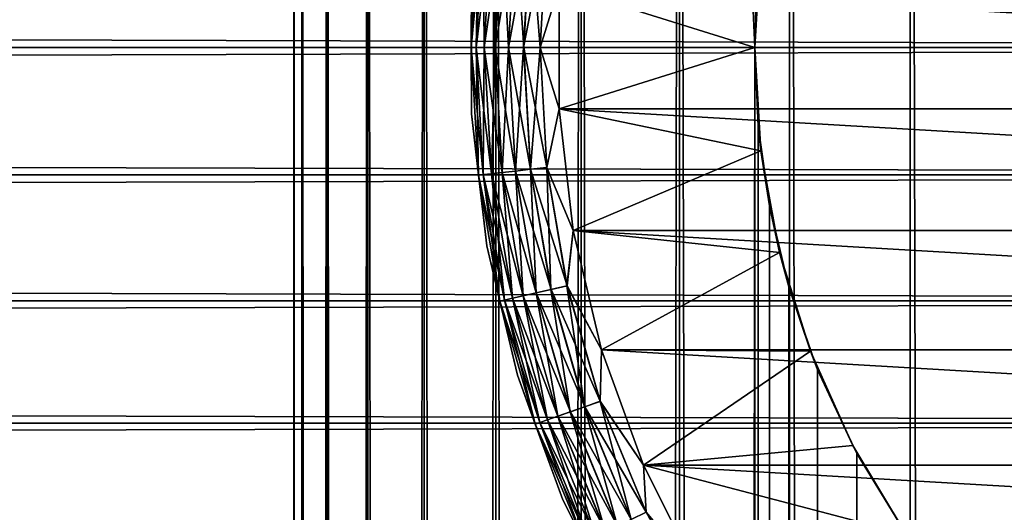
# Model space of a CAD drawing. Extents: x -265 to 265, y 0 to 607.
# Tile 274 of 296: x 231.88 to 243.09, y 574.71 to 580.32. Entities that reach past the tile are written whole.
import ezdxf

# ---------------------------------------------------------------- set-up
doc = ezdxf.new("R2010")
doc.units = 0
doc.header["$LTSCALE"] = 26.699852
for name, color, linetype in [('101', 7, 'CONTINUOUS'), ('3', 7, 'CONTINUOUS'), ('4', 7, 'CONTINUOUS'), ('79', 7, 'CONTINUOUS'), ('80', 7, 'CONTINUOUS'), ('85', 7, 'CONTINUOUS'), ('89', 7, 'CONTINUOUS'), ('90', 7, 'CONTINUOUS'), ('93', 7, 'CONTINUOUS'), ('97', 7, 'CONTINUOUS')]:
    doc.layers.add(name, color=color, linetype=linetype)

msp = doc.modelspace()

# ---------------------------------------------------------------- linework, layer by layer
at = {"layer": '101', "color": 7, "linetype": 'CONTINUOUS'}
for points in [[(237.022, 580.756, -26), (237.019, 580, -25.806), (237.101, 581.453, -25.806), (237.022, 580.756, -26)], [(237.019, 580, -25.806), (237.157, 581.447, -25.618), (237.101, 581.453, -25.806), (237.019, 580, -25.806)], [(237.076, 580, -25.618), (237.157, 581.447, -25.618), (237.019, 580, -25.806), (237.076, 580, -25.618)], [(237.076, 580, -25.618), (237.249, 581.437, -25.445), (237.157, 581.447, -25.618), (237.076, 580, -25.618)], [(237.168, 580, -25.445), (237.249, 581.437, -25.445), (237.076, 580, -25.618), (237.168, 580, -25.445)], [(237.168, 580, -25.445), (237.372, 581.423, -25.293), (237.249, 581.437, -25.445), (237.168, 580, -25.445)], [(237.292, 580, -25.293), (237.372, 581.423, -25.293), (237.168, 580, -25.445), (237.292, 580, -25.293)], [(237.292, 580, -25.293), (237.523, 581.406, -25.169), (237.372, 581.423, -25.293), (237.292, 580, -25.293)], [(237.444, 580, -25.169), (237.523, 581.406, -25.169), (237.292, 580, -25.293), (237.444, 580, -25.169)], [(237.444, 580, -25.169), (237.695, 581.386, -25.076), (237.523, 581.406, -25.169), (237.444, 580, -25.169)], [(237.617, 580, -25.076), (237.695, 581.386, -25.076), (237.444, 580, -25.169), (237.617, 580, -25.076)], [(237.617, 580, -25.076), (237.882, 581.365, -25.019), (237.695, 581.386, -25.076), (237.617, 580, -25.076)], [(237.805, 580, -25.019), (237.882, 581.365, -25.019), (237.617, 580, -25.076), (237.805, 580, -25.019)], [(237.805, 580, -25.019), (238.02, 580.698, -25), (237.882, 581.365, -25.019), (237.805, 580, -25.019)], [(237.022, 580.756, -26), (237.022, 579.244, -26), (237.019, 580, -25.806), (237.022, 580.756, -26)], [(238.02, 579.302, -25), (238.02, 580.698, -25), (237.805, 580, -25.019), (238.02, 579.302, -25)], [(237.022, 579.244, -26), (237.101, 578.547, -25.806), (237.019, 580, -25.806), (237.022, 579.244, -26)], [(237.101, 578.547, -25.806), (237.076, 580, -25.618), (237.019, 580, -25.806), (237.101, 578.547, -25.806)], [(237.157, 578.553, -25.618), (237.168, 580, -25.445), (237.076, 580, -25.618), (237.157, 578.553, -25.618)], [(237.157, 578.553, -25.618), (237.076, 580, -25.618), (237.101, 578.547, -25.806), (237.157, 578.553, -25.618)], [(237.249, 578.563, -25.445), (237.168, 580, -25.445), (237.157, 578.553, -25.618), (237.249, 578.563, -25.445)], [(237.249, 578.563, -25.445), (237.292, 580, -25.293), (237.168, 580, -25.445), (237.249, 578.563, -25.445)], [(237.372, 578.577, -25.293), (237.292, 580, -25.293), (237.249, 578.563, -25.445), (237.372, 578.577, -25.293)], [(237.372, 578.577, -25.293), (237.444, 580, -25.169), (237.292, 580, -25.293), (237.372, 578.577, -25.293)], [(237.523, 578.594, -25.169), (237.444, 580, -25.169), (237.372, 578.577, -25.293), (237.523, 578.594, -25.169)], [(237.523, 578.594, -25.169), (237.617, 580, -25.076), (237.444, 580, -25.169), (237.523, 578.594, -25.169)], [(237.695, 578.614, -25.076), (237.617, 580, -25.076), (237.523, 578.594, -25.169), (237.695, 578.614, -25.076)], [(237.695, 578.614, -25.076), (237.805, 580, -25.019), (237.617, 580, -25.076), (237.695, 578.614, -25.076)], [(237.882, 578.635, -25.019), (237.805, 580, -25.019), (237.695, 578.614, -25.076), (237.882, 578.635, -25.019)], [(237.882, 578.635, -25.019), (238.02, 579.302, -25), (237.805, 580, -25.019), (237.882, 578.635, -25.019)], [(237.022, 579.244, -26), (237.197, 577.743, -26), (237.101, 578.547, -25.806), (237.022, 579.244, -26)], [(238.182, 577.916, -25), (238.02, 579.302, -25), (237.882, 578.635, -25.019), (238.182, 577.916, -25)], [(237.344, 577.111, -25.806), (237.157, 578.553, -25.618), (237.101, 578.547, -25.806), (237.344, 577.111, -25.806)], [(237.4, 577.124, -25.618), (237.249, 578.563, -25.445), (237.157, 578.553, -25.618), (237.4, 577.124, -25.618)], [(237.4, 577.124, -25.618), (237.157, 578.553, -25.618), (237.344, 577.111, -25.806), (237.4, 577.124, -25.618)], [(237.49, 577.145, -25.445), (237.372, 578.577, -25.293), (237.249, 578.563, -25.445), (237.49, 577.145, -25.445)], [(237.49, 577.145, -25.445), (237.249, 578.563, -25.445), (237.4, 577.124, -25.618), (237.49, 577.145, -25.445)], [(237.611, 577.172, -25.293), (237.523, 578.594, -25.169), (237.372, 578.577, -25.293), (237.611, 577.172, -25.293)], [(237.611, 577.172, -25.293), (237.372, 578.577, -25.293), (237.49, 577.145, -25.445), (237.611, 577.172, -25.293)], [(237.759, 577.206, -25.169), (237.695, 578.614, -25.076), (237.523, 578.594, -25.169), (237.759, 577.206, -25.169)], [(237.759, 577.206, -25.169), (237.523, 578.594, -25.169), (237.611, 577.172, -25.293), (237.759, 577.206, -25.169)], [(237.928, 577.245, -25.076), (237.882, 578.635, -25.019), (237.695, 578.614, -25.076), (237.928, 577.245, -25.076)], [(237.928, 577.245, -25.076), (237.695, 578.614, -25.076), (237.759, 577.206, -25.169), (237.928, 577.245, -25.076)], [(238.111, 577.286, -25.019), (238.182, 577.916, -25), (237.882, 578.635, -25.019), (238.111, 577.286, -25.019)], [(238.111, 577.286, -25.019), (237.882, 578.635, -25.019), (237.928, 577.245, -25.076), (238.111, 577.286, -25.019)], [(237.197, 577.743, -26), (237.344, 577.111, -25.806), (237.101, 578.547, -25.806), (237.197, 577.743, -26)], [(238.504, 576.558, -25), (238.182, 577.916, -25), (238.111, 577.286, -25.019), (238.504, 576.558, -25)], [(237.197, 577.743, -26), (237.546, 576.272, -26), (237.344, 577.111, -25.806), (237.197, 577.743, -26)], [(238.006, 575.803, -25.293), (237.759, 577.206, -25.169), (237.611, 577.172, -25.293), (238.006, 575.803, -25.293)], [(238.149, 575.853, -25.169), (237.928, 577.245, -25.076), (237.759, 577.206, -25.169), (238.149, 575.853, -25.169)], [(238.149, 575.853, -25.169), (237.759, 577.206, -25.169), (238.006, 575.803, -25.293), (238.149, 575.853, -25.169)], [(238.312, 575.91, -25.076), (238.111, 577.286, -25.019), (237.928, 577.245, -25.076), (238.312, 575.91, -25.076)], [(238.312, 575.91, -25.076), (237.928, 577.245, -25.076), (238.149, 575.853, -25.169), (238.312, 575.91, -25.076)], [(238.489, 575.972, -25.019), (238.504, 576.558, -25), (238.111, 577.286, -25.019), (238.489, 575.972, -25.019)], [(238.489, 575.972, -25.019), (238.111, 577.286, -25.019), (238.312, 575.91, -25.076), (238.489, 575.972, -25.019)], [(237.747, 575.713, -25.806), (237.4, 577.124, -25.618), (237.344, 577.111, -25.806), (237.747, 575.713, -25.806)], [(237.546, 576.272, -26), (237.747, 575.713, -25.806), (237.344, 577.111, -25.806), (237.546, 576.272, -26)], [(237.801, 575.731, -25.618), (237.49, 577.145, -25.445), (237.4, 577.124, -25.618), (237.801, 575.731, -25.618)], [(237.801, 575.731, -25.618), (237.4, 577.124, -25.618), (237.747, 575.713, -25.806), (237.801, 575.731, -25.618)], [(237.888, 575.762, -25.445), (237.611, 577.172, -25.293), (237.49, 577.145, -25.445), (237.888, 575.762, -25.445)], [(237.888, 575.762, -25.445), (237.49, 577.145, -25.445), (237.801, 575.731, -25.618), (237.888, 575.762, -25.445)], [(238.006, 575.803, -25.293), (237.611, 577.172, -25.293), (237.888, 575.762, -25.445), (238.006, 575.803, -25.293)], [(238.981, 575.247, -25), (238.504, 576.558, -25), (238.489, 575.972, -25.019), (238.981, 575.247, -25)], [(237.546, 576.272, -26), (238.063, 574.851, -26), (237.747, 575.713, -25.806), (237.546, 576.272, -26)], [(238.843, 574.627, -25.076), (238.489, 575.972, -25.019), (238.312, 575.91, -25.076), (238.843, 574.627, -25.076)], [(239.013, 574.709, -25.019), (238.981, 575.247, -25), (238.489, 575.972, -25.019), (239.013, 574.709, -25.019)], [(239.013, 574.709, -25.019), (238.489, 575.972, -25.019), (238.843, 574.627, -25.076), (239.013, 574.709, -25.019)], [(238.688, 574.552, -25.169), (238.312, 575.91, -25.076), (238.149, 575.853, -25.169), (238.688, 574.552, -25.169)], [(238.843, 574.627, -25.076), (238.312, 575.91, -25.076), (238.688, 574.552, -25.169), (238.843, 574.627, -25.076)], [(238.356, 574.392, -25.618), (237.888, 575.762, -25.445), (237.801, 575.731, -25.618), (238.356, 574.392, -25.618)], [(238.439, 574.432, -25.445), (238.006, 575.803, -25.293), (237.888, 575.762, -25.445), (238.439, 574.432, -25.445)], [(238.439, 574.432, -25.445), (237.888, 575.762, -25.445), (238.356, 574.392, -25.618), (238.439, 574.432, -25.445)], [(238.551, 574.486, -25.293), (238.149, 575.853, -25.169), (238.006, 575.803, -25.293), (238.551, 574.486, -25.293)], [(238.551, 574.486, -25.293), (238.006, 575.803, -25.293), (238.439, 574.432, -25.445), (238.551, 574.486, -25.293)], [(238.688, 574.552, -25.169), (238.149, 575.853, -25.169), (238.551, 574.486, -25.293), (238.688, 574.552, -25.169)], [(238.305, 574.368, -25.806), (237.801, 575.731, -25.618), (237.747, 575.713, -25.806), (238.305, 574.368, -25.806)], [(238.063, 574.851, -26), (238.305, 574.368, -25.806), (237.747, 575.713, -25.806), (238.063, 574.851, -26)], [(238.356, 574.392, -25.618), (237.801, 575.731, -25.618), (238.305, 574.368, -25.806), (238.356, 574.392, -25.618)], [(239.608, 574, -25), (238.981, 575.247, -25), (239.013, 574.709, -25.019), (239.608, 574, -25)], [(238.063, 574.851, -26), (238.742, 573.5, -26), (238.305, 574.368, -25.806), (238.063, 574.851, -26)]]:
    msp.add_3dface(points, dxfattribs=at)
at = {"layer": '3', "color": 7, "linetype": 'CONTINUOUS'}
for points in [[(-263, 581.451, 39.915), (-263, 580, 40), (263, 581.451, 39.915), (-263, 581.451, 39.915)], [(263, 581.451, 39.915), (-263, 580, 40), (263, 580, 40), (263, 581.451, 39.915)], [(-263, 580, 15), (-263, 581.451, 15.085), (263, 580, 15), (-263, 580, 15)], [(263, 580, 15), (-263, 581.451, 15.085), (263, 581.451, 15.085), (263, 580, 15)]]:
    msp.add_3dface(points, dxfattribs=at)
at = {"layer": '4', "color": 7, "linetype": 'CONTINUOUS'}
for points in [[(263, 580, 40), (-263, 580, 40), (-263, 578.549, 39.915), (263, 580, 40)], [(-263, 580, 15), (263, 580, 15), (263, 578.549, 15.085), (-263, 580, 15)], [(-263, 578.549, 15.085), (-263, 580, 15), (263, 578.549, 15.085), (-263, 578.549, 15.085)], [(263, 580, 40), (-263, 578.549, 39.915), (263, 578.549, 39.915), (263, 580, 40)], [(-263, 577.117, 15.337), (-263, 578.549, 15.085), (263, 577.117, 15.337), (-263, 577.117, 15.337)], [(263, 577.117, 15.337), (-263, 578.549, 15.085), (263, 578.549, 15.085), (263, 577.117, 15.337)], [(-263, 578.549, 39.915), (-263, 577.117, 39.663), (263, 578.549, 39.915), (-263, 578.549, 39.915)], [(263, 578.549, 39.915), (-263, 577.117, 39.663), (263, 577.117, 39.663), (263, 578.549, 39.915)], [(-263, 575.725, 15.754), (-263, 577.117, 15.337), (263, 575.725, 15.754), (-263, 575.725, 15.754)], [(263, 575.725, 15.754), (-263, 577.117, 15.337), (263, 577.117, 15.337), (263, 575.725, 15.754)], [(-263, 577.117, 39.663), (-263, 575.725, 39.246), (263, 577.117, 39.663), (-263, 577.117, 39.663)], [(263, 577.117, 39.663), (-263, 575.725, 39.246), (263, 575.725, 39.246), (263, 577.117, 39.663)], [(-263, 574.39, 16.33), (-263, 575.725, 15.754), (263, 574.39, 16.33), (-263, 574.39, 16.33)], [(263, 574.39, 16.33), (-263, 575.725, 15.754), (263, 575.725, 15.754), (263, 574.39, 16.33)], [(-263, 575.725, 39.246), (-263, 574.39, 38.67), (263, 575.725, 39.246), (-263, 575.725, 39.246)], [(263, 575.725, 39.246), (-263, 574.39, 38.67), (263, 574.39, 38.67), (263, 575.725, 39.246)]]:
    msp.add_3dface(points, dxfattribs=at)
at = {"layer": '79', "color": 7, "linetype": 'CONTINUOUS'}
for points in [[(235, 1), (235.094, 1, 1.679), (235, 599), (235, 1)], [(235, 599), (235.094, 1, 1.679), (235.094, 599, 1.679), (235, 599)], [(235.094, 1, 1.679), (235.376, 1, 3.338), (235.094, 599, 1.679), (235.094, 1, 1.679)], [(235.094, 599, 1.679), (235.376, 1, 3.338), (235.376, 599, 3.338), (235.094, 599, 1.679)], [(235.376, 1, 3.338), (235.842, 1, 4.954), (235.376, 599, 3.338), (235.376, 1, 3.338)], [(235.376, 599, 3.338), (235.842, 1, 4.954), (235.842, 599, 4.954), (235.376, 599, 3.338)], [(235.842, 1, 4.954), (236.485, 1, 6.508), (235.842, 599, 4.954), (235.842, 1, 4.954)], [(235.842, 599, 4.954), (236.485, 1, 6.508), (236.485, 599, 6.508), (235.842, 599, 4.954)], [(236.485, 1, 6.508), (237.299, 1, 7.98), (236.485, 599, 6.508), (236.485, 1, 6.508)], [(236.485, 599, 6.508), (237.299, 1, 7.98), (237.299, 599, 7.98), (236.485, 599, 6.508)], [(237.299, 1, 7.98), (238.273, 1, 9.352), (237.299, 599, 7.98), (237.299, 1, 7.98)], [(237.299, 599, 7.98), (238.273, 1, 9.352), (238.273, 599, 9.352), (237.299, 599, 7.98)], [(238.273, 1, 9.352), (239.393, 1, 10.607), (238.273, 599, 9.352), (238.273, 1, 9.352)], [(238.273, 599, 9.352), (239.393, 1, 10.607), (239.393, 599, 10.607), (238.273, 599, 9.352)], [(239.393, 1, 10.607), (240.648, 1, 11.727), (239.393, 599, 10.607), (239.393, 1, 10.607)], [(239.393, 599, 10.607), (240.648, 1, 11.727), (240.648, 599, 11.727), (239.393, 599, 10.607)], [(240.648, 1, 11.727), (242.02, 1, 12.701), (240.648, 599, 11.727), (240.648, 1, 11.727)], [(240.648, 599, 11.727), (242.02, 1, 12.701), (242.02, 599, 12.701), (240.648, 599, 11.727)], [(242.02, 1, 12.701), (243.492, 1, 13.515), (242.02, 599, 12.701), (242.02, 1, 12.701)], [(242.02, 599, 12.701), (243.492, 1, 13.515), (243.492, 599, 13.515), (242.02, 599, 12.701)]]:
    msp.add_3dface(points, dxfattribs=at)
at = {"layer": '80', "color": 7, "linetype": 'CONTINUOUS'}
for points in [[(235, 1), (235, 599), (235.094, 599, -1.679), (235, 1)], [(235.094, 1, -1.679), (235, 1), (235.094, 599, -1.679), (235.094, 1, -1.679)], [(235.376, 1, -3.338), (235.094, 1, -1.679), (235.376, 599, -3.338), (235.376, 1, -3.338)], [(235.376, 599, -3.338), (235.094, 1, -1.679), (235.094, 599, -1.679), (235.376, 599, -3.338)], [(235.842, 1, -4.954), (235.376, 1, -3.338), (235.842, 599, -4.954), (235.842, 1, -4.954)], [(235.842, 599, -4.954), (235.376, 1, -3.338), (235.376, 599, -3.338), (235.842, 599, -4.954)], [(236.485, 1, -6.508), (235.842, 1, -4.954), (236.485, 599, -6.508), (236.485, 1, -6.508)], [(236.485, 599, -6.508), (235.842, 1, -4.954), (235.842, 599, -4.954), (236.485, 599, -6.508)], [(237.299, 1, -7.98), (236.485, 1, -6.508), (237.299, 599, -7.98), (237.299, 1, -7.98)], [(237.299, 599, -7.98), (236.485, 1, -6.508), (236.485, 599, -6.508), (237.299, 599, -7.98)], [(238.273, 1, -9.352), (237.299, 1, -7.98), (238.273, 599, -9.352), (238.273, 1, -9.352)], [(238.273, 599, -9.352), (237.299, 1, -7.98), (237.299, 599, -7.98), (238.273, 599, -9.352)], [(239.393, 1, -10.607), (238.273, 1, -9.352), (239.393, 599, -10.607), (239.393, 1, -10.607)], [(239.393, 599, -10.607), (238.273, 1, -9.352), (238.273, 599, -9.352), (239.393, 599, -10.607)], [(239.393, 1, -10.607), (239.393, 599, -10.607), (240.25, 580, -11.399), (239.393, 1, -10.607)], [(239.393, 599, -10.607), (240.648, 599, -11.727), (240.25, 580, -11.399), (239.393, 599, -10.607)], [(240.25, 580, -11.399), (240.648, 599, -11.727), (240.291, 580.895, -11.434), (240.25, 580, -11.399)], [(239.393, 1, -10.607), (240.25, 580, -11.399), (240.25, 20, -11.399), (239.393, 1, -10.607)], [(240.25, 580, -11.399), (240.291, 579.105, -11.434), (240.25, 20, -11.399), (240.25, 580, -11.399)], [(240.25, 20, -11.399), (240.291, 579.105, -11.434), (240.291, 20.895, -11.434), (240.25, 20, -11.399)], [(240.291, 579.105, -11.434), (240.418, 578.199, -11.54), (240.291, 20.895, -11.434), (240.291, 579.105, -11.434)], [(240.291, 20.895, -11.434), (240.418, 578.199, -11.54), (240.418, 21.801, -11.54), (240.291, 20.895, -11.434)], [(240.418, 578.199, -11.54), (240.638, 577.275, -11.72), (240.418, 21.801, -11.54), (240.418, 578.199, -11.54)], [(240.418, 21.801, -11.54), (240.638, 577.275, -11.72), (240.638, 22.725, -11.72), (240.418, 21.801, -11.54)], [(240.638, 577.275, -11.72), (240.967, 576.331, -11.975), (240.638, 22.725, -11.72), (240.638, 577.275, -11.72)], [(240.638, 22.725, -11.72), (240.967, 576.331, -11.975), (240.967, 23.669, -11.975), (240.638, 22.725, -11.72)], [(240.967, 576.331, -11.975), (241.415, 575.378, -12.3), (240.967, 23.669, -11.975), (240.967, 576.331, -11.975)], [(240.967, 23.669, -11.975), (241.415, 575.378, -12.3), (241.415, 24.622, -12.3), (240.967, 23.669, -11.975)], [(241.415, 575.378, -12.3), (241.99, 574.441, -12.682), (241.415, 24.622, -12.3), (241.415, 575.378, -12.3)]]:
    msp.add_3dface(points, dxfattribs=at)
at = {"layer": '85', "color": 7, "linetype": 'CONTINUOUS'}
for points in [[(240.25, 580, -25), (240.291, 580.895, -11.434), (240.321, 581.175, -25), (240.25, 580, -25)], [(240.25, 580, -11.399), (240.291, 580.895, -11.434), (240.25, 580, -25), (240.25, 580, -11.399)], [(240.291, 579.105, -11.434), (240.25, 580, -11.399), (240.321, 578.825, -25), (240.291, 579.105, -11.434)], [(240.321, 578.825, -25), (240.25, 580, -11.399), (240.25, 580, -25), (240.321, 578.825, -25)], [(240.418, 578.199, -11.54), (240.291, 579.105, -11.434), (240.321, 578.825, -25), (240.418, 578.199, -11.54)], [(240.533, 577.667, -25), (240.418, 578.199, -11.54), (240.321, 578.825, -25), (240.533, 577.667, -25)], [(240.638, 577.275, -11.72), (240.418, 578.199, -11.54), (240.533, 577.667, -25), (240.638, 577.275, -11.72)], [(240.884, 576.543, -25), (240.638, 577.275, -11.72), (240.533, 577.667, -25), (240.884, 576.543, -25)], [(240.967, 576.331, -11.975), (240.638, 577.275, -11.72), (240.884, 576.543, -25), (240.967, 576.331, -11.975)], [(241.367, 575.469, -25), (240.967, 576.331, -11.975), (240.884, 576.543, -25), (241.367, 575.469, -25)], [(241.415, 575.378, -12.3), (240.967, 576.331, -11.975), (241.367, 575.469, -25), (241.415, 575.378, -12.3)], [(241.976, 574.461, -25), (241.415, 575.378, -12.3), (241.367, 575.469, -25), (241.976, 574.461, -25)], [(241.99, 574.441, -12.682), (241.415, 575.378, -12.3), (241.976, 574.461, -25), (241.99, 574.441, -12.682)]]:
    msp.add_3dface(points, dxfattribs=at)
at = {"layer": '89', "color": 7, "linetype": 'CONTINUOUS'}
for points in [[(240.25, 580, -25), (240.321, 581.175, -25), (238.02, 580.698, -25), (240.25, 580, -25)], [(238.02, 579.302, -25), (240.25, 580, -25), (238.02, 580.698, -25), (238.02, 579.302, -25)], [(240.321, 578.825, -25), (240.25, 580, -25), (238.02, 579.302, -25), (240.321, 578.825, -25)], [(238.182, 577.916, -25), (240.321, 578.825, -25), (238.02, 579.302, -25), (238.182, 577.916, -25)], [(240.533, 577.667, -25), (240.321, 578.825, -25), (238.182, 577.916, -25), (240.533, 577.667, -25)], [(238.504, 576.558, -25), (240.533, 577.667, -25), (238.182, 577.916, -25), (238.504, 576.558, -25)], [(240.884, 576.543, -25), (240.533, 577.667, -25), (238.504, 576.558, -25), (240.884, 576.543, -25)], [(238.981, 575.247, -25), (240.884, 576.543, -25), (238.504, 576.558, -25), (238.981, 575.247, -25)], [(241.367, 575.469, -25), (240.884, 576.543, -25), (238.981, 575.247, -25), (241.367, 575.469, -25)], [(241.976, 574.461, -25), (241.367, 575.469, -25), (238.981, 575.247, -25), (241.976, 574.461, -25)], [(239.608, 574, -25), (241.976, 574.461, -25), (238.981, 575.247, -25), (239.608, 574, -25)]]:
    msp.add_3dface(points, dxfattribs=at)
at = {"layer": '90', "color": 7, "linetype": 'CONTINUOUS'}
for points in [[(238.02, 579.302, -75), (238.02, 580.698, -75), (261.98, 579.302, -75), (238.02, 579.302, -75)], [(261.98, 579.302, -75), (238.02, 580.698, -75), (261.98, 580.698, -75), (261.98, 579.302, -75)], [(238.182, 577.916, -75), (238.02, 579.302, -75), (261.818, 577.916, -75), (238.182, 577.916, -75)], [(261.818, 577.916, -75), (238.02, 579.302, -75), (261.98, 579.302, -75), (261.818, 577.916, -75)], [(238.504, 576.558, -75), (238.182, 577.916, -75), (261.496, 576.558, -75), (238.504, 576.558, -75)], [(261.496, 576.558, -75), (238.182, 577.916, -75), (261.818, 577.916, -75), (261.496, 576.558, -75)], [(238.981, 575.247, -75), (238.504, 576.558, -75), (261.019, 575.247, -75), (238.981, 575.247, -75)], [(261.019, 575.247, -75), (238.504, 576.558, -75), (261.496, 576.558, -75), (261.019, 575.247, -75)], [(239.608, 574, -75), (238.981, 575.247, -75), (260.392, 574, -75), (239.608, 574, -75)], [(260.392, 574, -75), (238.981, 575.247, -75), (261.019, 575.247, -75), (260.392, 574, -75)]]:
    msp.add_3dface(points, dxfattribs=at)
at = {"layer": '93', "color": 7, "linetype": 'CONTINUOUS'}
for points in [[(237.022, 580.756, -74), (237.022, 579.244, -74), (237.022, 580.756, -26), (237.022, 580.756, -74)], [(237.022, 580.756, -26), (237.022, 579.244, -74), (237.022, 579.244, -26), (237.022, 580.756, -26)], [(237.022, 579.244, -74), (237.197, 577.743, -74), (237.022, 579.244, -26), (237.022, 579.244, -74)], [(237.022, 579.244, -26), (237.197, 577.743, -74), (237.197, 577.743, -26), (237.022, 579.244, -26)], [(237.197, 577.743, -74), (237.546, 576.272, -74), (237.197, 577.743, -26), (237.197, 577.743, -74)], [(237.197, 577.743, -26), (237.546, 576.272, -74), (237.546, 576.272, -26), (237.197, 577.743, -26)], [(237.546, 576.272, -74), (238.063, 574.851, -74), (237.546, 576.272, -26), (237.546, 576.272, -74)], [(237.546, 576.272, -26), (238.063, 574.851, -74), (238.063, 574.851, -26), (237.546, 576.272, -26)], [(238.063, 574.851, -74), (238.742, 573.5, -74), (238.063, 574.851, -26), (238.063, 574.851, -74)], [(238.063, 574.851, -26), (238.742, 573.5, -74), (238.742, 573.5, -26), (238.063, 574.851, -26)]]:
    msp.add_3dface(points, dxfattribs=at)
at = {"layer": '97', "color": 7, "linetype": 'CONTINUOUS'}
for points in [[(237.022, 580.756, -74), (237.101, 581.453, -74.195), (237.019, 580, -74.195), (237.022, 580.756, -74)], [(237.101, 581.453, -74.195), (237.076, 580, -74.383), (237.019, 580, -74.195), (237.101, 581.453, -74.195)], [(237.157, 581.447, -74.383), (237.076, 580, -74.383), (237.101, 581.453, -74.195), (237.157, 581.447, -74.383)], [(237.157, 581.447, -74.383), (237.169, 580, -74.556), (237.076, 580, -74.383), (237.157, 581.447, -74.383)], [(237.249, 581.437, -74.556), (237.169, 580, -74.556), (237.157, 581.447, -74.383), (237.249, 581.437, -74.556)], [(237.249, 581.437, -74.556), (237.293, 580, -74.708), (237.169, 580, -74.556), (237.249, 581.437, -74.556)], [(237.373, 581.423, -74.708), (237.293, 580, -74.708), (237.249, 581.437, -74.556), (237.373, 581.423, -74.708)], [(237.373, 581.423, -74.708), (237.445, 580, -74.832), (237.293, 580, -74.708), (237.373, 581.423, -74.708)], [(237.524, 581.406, -74.832), (237.445, 580, -74.832), (237.373, 581.423, -74.708), (237.524, 581.406, -74.832)], [(237.524, 581.406, -74.832), (237.618, 580, -74.924), (237.445, 580, -74.832), (237.524, 581.406, -74.832)], [(237.696, 581.386, -74.924), (237.618, 580, -74.924), (237.524, 581.406, -74.832), (237.696, 581.386, -74.924)], [(237.696, 581.386, -74.924), (237.806, 580, -74.981), (237.618, 580, -74.924), (237.696, 581.386, -74.924)], [(237.883, 581.365, -74.981), (237.806, 580, -74.981), (237.696, 581.386, -74.924), (237.883, 581.365, -74.981)], [(237.883, 581.365, -74.981), (238.02, 580.698, -75), (237.806, 580, -74.981), (237.883, 581.365, -74.981)], [(237.022, 579.244, -74), (237.022, 580.756, -74), (237.019, 580, -74.195), (237.022, 579.244, -74)], [(238.02, 580.698, -75), (238.02, 579.302, -75), (237.806, 580, -74.981), (238.02, 580.698, -75)], [(237.022, 579.244, -74), (237.019, 580, -74.195), (237.101, 578.547, -74.195), (237.022, 579.244, -74)], [(237.076, 580, -74.383), (237.157, 578.553, -74.383), (237.019, 580, -74.195), (237.076, 580, -74.383)], [(237.019, 580, -74.195), (237.157, 578.553, -74.383), (237.101, 578.547, -74.195), (237.019, 580, -74.195)], [(237.169, 580, -74.556), (237.249, 578.563, -74.556), (237.076, 580, -74.383), (237.169, 580, -74.556)], [(237.076, 580, -74.383), (237.249, 578.563, -74.556), (237.157, 578.553, -74.383), (237.076, 580, -74.383)], [(237.293, 580, -74.708), (237.373, 578.577, -74.708), (237.169, 580, -74.556), (237.293, 580, -74.708)], [(237.169, 580, -74.556), (237.373, 578.577, -74.708), (237.249, 578.563, -74.556), (237.169, 580, -74.556)], [(237.445, 580, -74.832), (237.524, 578.594, -74.832), (237.293, 580, -74.708), (237.445, 580, -74.832)], [(237.293, 580, -74.708), (237.524, 578.594, -74.832), (237.373, 578.577, -74.708), (237.293, 580, -74.708)], [(237.618, 580, -74.924), (237.696, 578.614, -74.924), (237.445, 580, -74.832), (237.618, 580, -74.924)], [(237.445, 580, -74.832), (237.696, 578.614, -74.924), (237.524, 578.594, -74.832), (237.445, 580, -74.832)], [(237.806, 580, -74.981), (237.883, 578.635, -74.981), (237.618, 580, -74.924), (237.806, 580, -74.981)], [(237.618, 580, -74.924), (237.883, 578.635, -74.981), (237.696, 578.614, -74.924), (237.618, 580, -74.924)], [(237.806, 580, -74.981), (238.02, 579.302, -75), (237.883, 578.635, -74.981), (237.806, 580, -74.981)], [(237.197, 577.743, -74), (237.022, 579.244, -74), (237.101, 578.547, -74.195), (237.197, 577.743, -74)], [(238.02, 579.302, -75), (238.182, 577.916, -75), (237.883, 578.635, -74.981), (238.02, 579.302, -75)], [(237.157, 578.553, -74.383), (237.4, 577.124, -74.383), (237.101, 578.547, -74.195), (237.157, 578.553, -74.383)], [(237.249, 578.563, -74.556), (237.49, 577.145, -74.556), (237.157, 578.553, -74.383), (237.249, 578.563, -74.556)], [(237.157, 578.553, -74.383), (237.49, 577.145, -74.556), (237.4, 577.124, -74.383), (237.157, 578.553, -74.383)], [(237.373, 578.577, -74.708), (237.612, 577.172, -74.708), (237.249, 578.563, -74.556), (237.373, 578.577, -74.708)], [(237.249, 578.563, -74.556), (237.612, 577.172, -74.708), (237.49, 577.145, -74.556), (237.249, 578.563, -74.556)], [(237.524, 578.594, -74.832), (237.76, 577.206, -74.832), (237.373, 578.577, -74.708), (237.524, 578.594, -74.832)], [(237.373, 578.577, -74.708), (237.76, 577.206, -74.832), (237.612, 577.172, -74.708), (237.373, 578.577, -74.708)], [(237.696, 578.614, -74.924), (237.929, 577.245, -74.924), (237.524, 578.594, -74.832), (237.696, 578.614, -74.924)], [(237.524, 578.594, -74.832), (237.929, 577.245, -74.924), (237.76, 577.206, -74.832), (237.524, 578.594, -74.832)], [(237.883, 578.635, -74.981), (238.112, 577.287, -74.981), (237.696, 578.614, -74.924), (237.883, 578.635, -74.981)], [(237.696, 578.614, -74.924), (238.112, 577.287, -74.981), (237.929, 577.245, -74.924), (237.696, 578.614, -74.924)], [(237.883, 578.635, -74.981), (238.182, 577.916, -75), (238.112, 577.287, -74.981), (237.883, 578.635, -74.981)], [(237.197, 577.743, -74), (237.101, 578.547, -74.195), (237.345, 577.112, -74.195), (237.197, 577.743, -74)], [(237.101, 578.547, -74.195), (237.4, 577.124, -74.383), (237.345, 577.112, -74.195), (237.101, 578.547, -74.195)], [(238.182, 577.916, -75), (238.504, 576.558, -75), (238.112, 577.287, -74.981), (238.182, 577.916, -75)], [(237.546, 576.272, -74), (237.197, 577.743, -74), (237.345, 577.112, -74.195), (237.546, 576.272, -74)], [(237.76, 577.206, -74.832), (238.15, 575.853, -74.832), (237.612, 577.172, -74.708), (237.76, 577.206, -74.832)], [(237.929, 577.245, -74.924), (238.313, 575.911, -74.924), (237.76, 577.206, -74.832), (237.929, 577.245, -74.924)], [(237.76, 577.206, -74.832), (238.313, 575.911, -74.924), (238.15, 575.853, -74.832), (237.76, 577.206, -74.832)], [(238.112, 577.287, -74.981), (238.49, 575.973, -74.981), (237.929, 577.245, -74.924), (238.112, 577.287, -74.981)], [(237.929, 577.245, -74.924), (238.49, 575.973, -74.981), (238.313, 575.911, -74.924), (237.929, 577.245, -74.924)], [(238.112, 577.287, -74.981), (238.504, 576.558, -75), (238.49, 575.973, -74.981), (238.112, 577.287, -74.981)], [(237.4, 577.124, -74.383), (237.801, 575.732, -74.383), (237.345, 577.112, -74.195), (237.4, 577.124, -74.383)], [(237.546, 576.272, -74), (237.345, 577.112, -74.195), (237.748, 575.713, -74.195), (237.546, 576.272, -74)], [(237.345, 577.112, -74.195), (237.801, 575.732, -74.383), (237.748, 575.713, -74.195), (237.345, 577.112, -74.195)], [(237.49, 577.145, -74.556), (237.889, 575.762, -74.556), (237.4, 577.124, -74.383), (237.49, 577.145, -74.556)], [(237.4, 577.124, -74.383), (237.889, 575.762, -74.556), (237.801, 575.732, -74.383), (237.4, 577.124, -74.383)], [(237.612, 577.172, -74.708), (238.006, 575.803, -74.708), (237.49, 577.145, -74.556), (237.612, 577.172, -74.708)], [(237.49, 577.145, -74.556), (238.006, 575.803, -74.708), (237.889, 575.762, -74.556), (237.49, 577.145, -74.556)], [(237.612, 577.172, -74.708), (238.15, 575.853, -74.832), (238.006, 575.803, -74.708), (237.612, 577.172, -74.708)], [(238.504, 576.558, -75), (238.981, 575.247, -75), (238.49, 575.973, -74.981), (238.504, 576.558, -75)], [(238.063, 574.851, -74), (237.546, 576.272, -74), (237.748, 575.713, -74.195), (238.063, 574.851, -74)], [(238.49, 575.973, -74.981), (239.014, 574.709, -74.981), (238.313, 575.911, -74.924), (238.49, 575.973, -74.981)], [(238.49, 575.973, -74.981), (238.981, 575.247, -75), (239.014, 574.709, -74.981), (238.49, 575.973, -74.981)], [(238.313, 575.911, -74.924), (238.844, 574.628, -74.924), (238.15, 575.853, -74.832), (238.313, 575.911, -74.924)], [(238.313, 575.911, -74.924), (239.014, 574.709, -74.981), (238.844, 574.628, -74.924), (238.313, 575.911, -74.924)], [(237.889, 575.762, -74.556), (238.439, 574.433, -74.556), (237.801, 575.732, -74.383), (237.889, 575.762, -74.556)], [(238.006, 575.803, -74.708), (238.552, 574.487, -74.708), (237.889, 575.762, -74.556), (238.006, 575.803, -74.708)], [(237.889, 575.762, -74.556), (238.552, 574.487, -74.708), (238.439, 574.433, -74.556), (237.889, 575.762, -74.556)], [(238.15, 575.853, -74.832), (238.688, 574.553, -74.832), (238.006, 575.803, -74.708), (238.15, 575.853, -74.832)], [(238.006, 575.803, -74.708), (238.688, 574.553, -74.832), (238.552, 574.487, -74.708), (238.006, 575.803, -74.708)], [(238.15, 575.853, -74.832), (238.844, 574.628, -74.924), (238.688, 574.553, -74.832), (238.15, 575.853, -74.832)], [(237.801, 575.732, -74.383), (238.356, 574.393, -74.383), (237.748, 575.713, -74.195), (237.801, 575.732, -74.383)], [(238.063, 574.851, -74), (237.748, 575.713, -74.195), (238.305, 574.368, -74.195), (238.063, 574.851, -74)], [(237.748, 575.713, -74.195), (238.356, 574.393, -74.383), (238.305, 574.368, -74.195), (237.748, 575.713, -74.195)], [(237.801, 575.732, -74.383), (238.439, 574.433, -74.556), (238.356, 574.393, -74.383), (237.801, 575.732, -74.383)], [(238.981, 575.247, -75), (239.608, 574, -75), (239.014, 574.709, -74.981), (238.981, 575.247, -75)], [(238.742, 573.5, -74), (238.063, 574.851, -74), (238.305, 574.368, -74.195), (238.742, 573.5, -74)], [(239.014, 574.709, -74.981), (239.675, 573.512, -74.981), (238.844, 574.628, -74.924), (239.014, 574.709, -74.981)], [(239.014, 574.709, -74.981), (239.608, 574, -75), (239.675, 573.512, -74.981), (239.014, 574.709, -74.981)]]:
    msp.add_3dface(points, dxfattribs=at)

doc.saveas('drawing.dxf')
